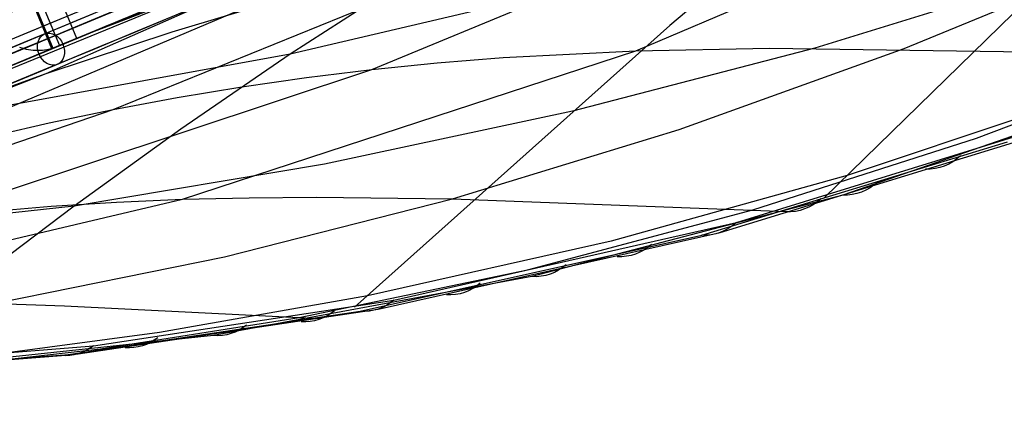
# Model space of a CAD drawing. Extents: x -3378 to 3007, y -425 to 173.
# Tile 311 of 396: x 1696 to 1875, y -282 to -212. Entities that reach past the tile are written whole.
import ezdxf

# ---------------------------------------------------------------- set-up
doc = ezdxf.new("R2010")
doc.units = 0
doc.layers.add('PREDEFINITO', color=7, linetype='CONTINUOUS')

msp = doc.modelspace()

# ---------------------------------------------------------------- linework, layer by layer
at = {"layer": 'PREDEFINITO'}
for p, q in [((1700.88, -221.74, 1878.8), (1854.66, -153.97, 1500.03)), ((1667.02, -239.4, 2100.26), (1827.22, -171.54, 1697.86)), ((1808.11, -217.63, 2159.96), (1889.66, -182.92, 1955.57)), ((1760.07, -221.01, 2140.25), (1841.53, -187.33, 1935.93)), ((1900.85, -187.25, 2442.07), (1842.36, -244.37, 2405.53)), ((1713.02, -228.29, 2120.36), (1793.8, -195.49, 1917.21)), ((1832.65, -197.69, 2654.39), (1745.23, -218.25, 2850.13)), ((1856.91, -217.21, 2179.48), (1897.51, -200.38, 2077.9)), ((1556.18, -277.61, 2115.52), (1737.09, -203.37, 1658.7)), ((1709.34, -214.16, 1645.5), (1737.09, -203.37, 1658.7)), ((1883.56, -203.89, 2431.36), (1840.63, -217.16, 2532.11)), ((1765.51, -205.21, 2859.72), (1745.23, -218.25, 2850.13)), ((1823.39, -205.3, 2649.16), (1814.3, -213.01, 2643.76)), ((1706.41, -215.38, 1650.35), (1702.97, -207.06, 1650.35)), ((1723.75, -214.2, 1888.7), (1746.87, -207.23, 1898.38)), ((1701.91, -217.25, 3017.23), (1698.46, -208.93, 3017.23)), ((1698.63, -208.86, 1646.61), (1702.08, -217.17, 1646.61)), ((1699.82, -208.37, 3023.05), (1703.27, -216.68, 3023.05)), ((1712.84, -212.71, 1640.86), (1722.43, -208.74, 1628.51)), ((1719.59, -209.92, 3011.11), (1705.12, -215.91, 3015.34)), ((1710.07, -213.86, 1645.43), (1717.25, -210.89, 1651.73)), ((1703.5, -216.59, 1653.43), (1712.84, -212.71, 1640.86)), ((1814.3, -213.01, 2643.76), (1756.95, -264.27, 2605.77)), ((1700.88, -221.74, 1878.8), (1723.75, -214.2, 1888.7)), ((1705.12, -215.91, 3015.34), (1690.57, -221.94, 3019.22)), ((1694.41, -220.35, 1666.21), (1703.5, -216.59, 1653.43)), ((1702.9, -216.83, 1639.13), (1705.77, -215.65, 1641.65)), ((1745.23, -218.25, 2850.13), (1663.66, -233.09, 3025.46)), ((1695.98, -216.98, 1633.89), (1696.4, -217.11, 1634.17)), ((1696.4, -217.11, 1634.17), (1696.82, -217.22, 1634.45)), ((1696.82, -217.22, 1634.45), (1697.24, -217.32, 1634.73)), ((1697.24, -217.32, 1634.73), (1697.66, -217.4, 1635.02)), ((1697.66, -217.4, 1635.02), (1698.08, -217.46, 1635.32)), ((1698.08, -217.46, 1635.32), (1698.5, -217.5, 1635.62)), ((1698.5, -217.5, 1635.62), (1698.92, -217.53, 1635.93)), ((1698.92, -217.53, 1635.93), (1699.34, -217.53, 1636.24)), ((1699.34, -217.53, 1636.24), (1699.75, -217.52, 1636.55)), ((1699.75, -217.52, 1636.55), (1700.16, -217.5, 1636.86)), ((1700.16, -217.5, 1636.86), (1700.56, -217.45, 1637.18)), ((1700.56, -217.45, 1637.18), (1700.97, -217.39, 1637.5)), ((1700.97, -217.39, 1637.5), (1701.36, -217.32, 1637.82)), ((1701.36, -217.32, 1637.82), (1701.76, -217.22, 1638.15)), ((1701.76, -217.22, 1638.15), (1702.14, -217.11, 1638.47)), ((1702.14, -217.11, 1638.47), (1702.53, -216.98, 1638.8)), ((1702.53, -216.98, 1638.8), (1702.9, -216.83, 1639.13)), ((1745.23, -218.25, 2850.13), (1725.32, -231.9, 2840.27)), ((1725.65, -244.63, 2364.7), (1808.11, -217.63, 2159.96)), ((1783.98, -218.87, 2150.12), (1808.11, -217.63, 2159.96)), ((1840.63, -217.16, 2532.11), (1796.56, -228.61, 2632.45)), ((1808.11, -217.63, 2159.96), (1832.43, -217.14, 2169.74)), ((1815.98, -231.94, 2281.28), (1856.91, -217.21, 2179.48)), ((1832.43, -217.14, 2169.74), (1917.33, -218.37, 2203.01)), ((1870.06, -233.5, 2300.88), (1910.36, -218.23, 2200.33)), ((1760.07, -221.01, 2140.25), (1771.99, -219.82, 2145.19)), ((1771.99, -219.82, 2145.19), (1783.98, -218.87, 2150.12)), ((1556.18, -277.61, 2249.02), (1700.88, -221.74, 1878.8)), ((1656.6, -237.66, 1858.75), (1700.88, -221.74, 1878.8)), ((1678.29, -248.15, 2344.35), (1760.07, -221.01, 2140.25)), ((1748.21, -222.45, 2135.29), (1760.07, -221.01, 2140.25)), ((1736.42, -224.15, 2130.33), (1748.21, -222.45, 2135.29)), ((1905.23, -223.24, 2233.27), (1845.73, -243.86, 2379.24)), ((1724.69, -226.09, 2125.35), (1736.42, -224.15, 2130.33)), ((1713.02, -228.29, 2120.36), (1724.69, -226.09, 2125.35)), ((1888.34, -226.37, 2308.06), (1846.56, -240.28, 2408.07)), ((1632.54, -255.88, 2322.99), (1713.02, -228.29, 2120.36)), ((1701.43, -230.73, 2115.36), (1713.02, -228.29, 2120.36)), ((1796.56, -228.61, 2632.45), (1751.45, -238.22, 2732.21)), ((1689.89, -233.41, 2110.34), (1701.43, -230.73, 2115.36)), ((1725.32, -231.9, 2840.27), (1705.97, -245.9, 2830.02)), ((1774.76, -244.57, 2383.17), (1815.98, -231.94, 2281.28)), ((1826.4, -248.84, 2443.65), (1882.09, -231.64, 2309.21)), ((1826.4, -248.84, 2443.65), (1882.09, -231.64, 2309.21)), ((1820.09, -251.14, 2440.76), (1875.71, -234.15, 2306.26)), ((1823.47, -250.64, 2442.23), (1879.16, -233.57, 2307.75)), ((1829.4, -246.56, 2401.46), (1870.06, -233.5, 2300.88)), ((1751.45, -238.22, 2732.21), (1705.97, -245.9, 2830.02)), ((1846.56, -240.28, 2408.07), (1803.61, -252.24, 2507.7)), ((1643.27, -264.04, 2567.75), (1725.65, -244.63, 2364.7)), ((1701.75, -245.89, 2354.72), (1713.64, -245.14, 2359.77)), ((1713.64, -245.14, 2359.77), (1725.65, -244.63, 2364.7)), ((1725.65, -244.63, 2364.7), (1737.76, -244.34, 2369.51)), ((1733.29, -255.1, 2485.05), (1774.76, -244.57, 2383.17)), ((1737.76, -244.34, 2369.51), (1749.99, -244.25, 2374.19)), ((1749.99, -244.25, 2374.19), (1774.76, -244.57, 2383.17)), ((1774.76, -244.57, 2383.17), (1835.64, -246.83, 2403.54)), ((1845.73, -243.86, 2379.24), (1789.19, -258.69, 2513.85)), ((1705.97, -245.9, 2830.02), (1606.71, -256.67, 3034.72)), ((1705.97, -245.9, 2830.02), (1687.26, -259.99, 2819.23)), ((1689.97, -246.89, 2349.58), (1701.75, -245.89, 2354.72)), ((1788.39, -257.43, 2502.01), (1829.4, -246.56, 2401.46)), ((1764.11, -262.97, 2589.32), (1826.4, -248.84, 2443.65)), ((1764.11, -262.97, 2589.32), (1826.4, -248.84, 2443.65)), ((1761.24, -264.6, 2587.96), (1823.47, -250.64, 2442.23)), ((1757.99, -265, 2586.52), (1820.09, -251.14, 2440.76)), ((1803.61, -252.24, 2507.7), (1759.31, -262.18, 2607.29)), ((1691.51, -263.57, 2587.01), (1733.29, -255.1, 2485.05)), ((1746.86, -266.12, 2602.82), (1788.39, -257.43, 2502.01)), ((1789.19, -258.69, 2513.85), (1731.29, -269.41, 2647.84)), ((1709.48, -271.26, 2713.27), (1764.11, -262.97, 2589.32)), ((1709.48, -271.26, 2713.27), (1764.11, -262.97, 2589.32)), ((1759.31, -262.18, 2607.29), (1721.48, -268.86, 2690.01)), ((1691.51, -263.57, 2587.01), (1704.21, -263.98, 2591)), ((1703.63, -273.05, 2710.59), (1757.99, -265, 2586.52)), ((1704.21, -263.98, 2591), (1750.49, -266.33, 2603.82)), ((1706.7, -272.71, 2711.97), (1761.24, -264.6, 2587.96)), ((1710.72, -271.85, 2689.66), (1746.86, -266.12, 2602.82)), ((1731.29, -269.41, 2647.84), (1661.56, -276.83, 2804.52)), ((1721.48, -268.86, 2690.01), (1682.87, -274.01, 2772.43)), ((1643.86, -276.53, 2857.78), (1709.48, -271.26, 2713.27)), ((1643.86, -276.53, 2857.78), (1709.48, -271.26, 2713.27)), ((1674.28, -275.91, 2776.29), (1710.72, -271.85, 2689.66)), ((1638.48, -278.01, 2855.29), (1703.63, -273.05, 2710.59)), ((1641.28, -277.74, 2856.57), (1706.7, -272.71, 2711.97))]:
    msp.add_line(p, q, dxfattribs=at)
at = {"layer": 'PREDEFINITO', "extrusion": (-0.571975, -0.236919, 0.785312)}
msp.add_circle((852, 2191.43, 374.62), 3, dxfattribs=at)
at = {"layer": 'PREDEFINITO', "extrusion": (-0.382683, 0.92388, 3.63162e-16)}
msp.add_arc((-1306.44, 2295, -826.39), 765.61, 90.3288, 180, dxfattribs=at)
at = {"layer": 'PREDEFINITO', "extrusion": (-0.382683, 0.92388, -1.36186e-15)}
msp.add_arc((-2076.44, 2115, -826.39), 765.61, 270.3288, 360, dxfattribs=at)
at = {"layer": 'PREDEFINITO', "extrusion": (-0.382683, 0.92388, 1.05228e-15)}
msp.add_arc((-1306.44, 2295, -822), 755, 91.13841, 180, dxfattribs=at)
at = {"layer": 'PREDEFINITO', "extrusion": (-0.382683, 0.92388, 6.37748e-16)}
msp.add_arc((-2076.44, 2115, -822), 755, 271.13841, 359.99999, dxfattribs=at)
at = {"layer": 'PREDEFINITO', "extrusion": (0.382683, -0.92388, 5.65629e-16)}
msp.add_arc((1306.44, 2294, 819), 748, 359.99997, 88.07693, dxfattribs=at)
at = {"layer": 'PREDEFINITO', "extrusion": (-0.382683, 0.92388, 7.15744e-16)}
for centre in [(-1306.44, 2295, -822), (-1306.44, 2295, -843)]:
    msp.add_arc(centre, 751, 91.44972, 180, dxfattribs=at)
at = {"layer": 'PREDEFINITO', "extrusion": (-0.382683, 0.92388, -1.82189e-15)}
msp.add_arc((-2076.44, 2115, -822), 751, 271.44972, 360, dxfattribs=at)
at = {"layer": 'PREDEFINITO', "extrusion": (-0.382683, 0.92388, -7.65263e-16)}
msp.add_arc((-2076.44, 2114, -819), 748, 271.92308, 0.00001, dxfattribs=at)
at = {"layer": 'PREDEFINITO', "extrusion": (0.382683, -0.92388, 1.18825e-15)}
msp.add_arc((1306.44, 2294, 822), 751, 359.99997, 88.07693, dxfattribs=at)
at = {"layer": 'PREDEFINITO', "extrusion": (-0.382683, 0.92388, -1.65035e-15)}
msp.add_arc((-2076.44, 2114, -822), 751, 271.92308, 0.00001, dxfattribs=at)
at = {"layer": 'PREDEFINITO', "extrusion": (-0.382683, 0.92388, -3.90406e-16)}
msp.add_arc((-1306.44, 2295, -824), 751, 91.44972, 180, dxfattribs=at)
at = {"layer": 'PREDEFINITO', "extrusion": (-0.382683, 0.92388, -2.27737e-16)}
msp.add_arc((-2076.44, 2115, -824), 751, 271.44972, 360, dxfattribs=at)
at = {"layer": 'PREDEFINITO', "extrusion": (0.382683, -0.92388, -5.36653e-16)}
msp.add_arc((1306.44, 2294, 822), 745, 359.99997, 88.07693, dxfattribs=at)
at = {"layer": 'PREDEFINITO', "extrusion": (-0.382683, 0.92388, -1.10685e-15)}
msp.add_arc((-2076.44, 2114, -822), 745, 271.92308, 0.00001, dxfattribs=at)
at = {"layer": 'PREDEFINITO', "extrusion": (0.382683, -0.92388, 2.28078e-15)}
msp.add_arc((1306.44, 2295, 822), 745, 0, 88.07691, dxfattribs=at)
at = {"layer": 'PREDEFINITO', "extrusion": (0.382683, -0.92388, 7.37898e-16)}
msp.add_arc((2076.44, 2115, 822), 745, 180, 268.07691, dxfattribs=at)
at = {"layer": 'PREDEFINITO', "extrusion": (-0.382683, 0.92388, 1.34163e-16)}
msp.add_arc((-1306.44, 2295, -824), 745, 91.9231, 180, dxfattribs=at)
at = {"layer": 'PREDEFINITO', "extrusion": (-0.382683, 0.92388, 2.34786e-16)}
msp.add_arc((-2076.44, 2115, -824), 745, 271.92309, 360, dxfattribs=at)
at = {"layer": 'PREDEFINITO', "extrusion": (0.382683, -0.92388, 6.65446e-17)}
msp.add_arc((1306.44, 2294, 825), 748, 359.99997, 88.07693, dxfattribs=at)
at = {"layer": 'PREDEFINITO', "extrusion": (-0.382683, 0.92388, -1.06471e-15)}
msp.add_arc((-2076.44, 2114, -825), 748, 271.92308, 0.00001, dxfattribs=at)
at = {"layer": 'PREDEFINITO', "extrusion": (-0.382683, 0.92388, 7.06509e-17)}
msp.add_arc((-1306.44, 2295, -822), 735, 92.7294, 180, dxfattribs=at)
at = {"layer": 'PREDEFINITO', "extrusion": (-0.382683, 0.92388, 1.13042e-15)}
msp.add_arc((-2076.44, 2115, -822), 735, 272.7294, 360, dxfattribs=at)
at = {"layer": 'PREDEFINITO', "extrusion": (-0.382683, 0.92388, 6.81416e-16)}
msp.add_arc((-1306.44, 2295, -837), 770, 90, 180, dxfattribs=at)
at = {"layer": 'PREDEFINITO', "extrusion": (-0.382683, 0.92388, -9.77684e-16)}
msp.add_arc((-2076.44, 2115, -837), 770, 270, 360, dxfattribs=at)
at = {"layer": 'PREDEFINITO', "extrusion": (-0.382683, 0.92388, 3.25338e-17)}
msp.add_arc((-1306.44, 2295, -831), 751, 91.44972, 180, dxfattribs=at)
at = {"layer": 'PREDEFINITO', "extrusion": (-0.382683, 0.92388, -6.50676e-16)}
msp.add_arc((-2076.44, 2115, -831), 751, 271.44972, 360, dxfattribs=at)
at = {"layer": 'PREDEFINITO', "extrusion": (-0.382683, 0.92388, -9.24884e-16)}
msp.add_arc((-1306.44, 2295, -831), 748, 91.68544, 180, dxfattribs=at)
at = {"layer": 'PREDEFINITO', "extrusion": (-0.382683, 0.92388, 1.98189e-16)}
for centre in [(-2076.44, 2115, -831), (-2076.44, 2115, -843)]:
    msp.add_arc(centre, 748, 271.68544, 360, dxfattribs=at)
at = {"layer": 'PREDEFINITO', "extrusion": (-0.382683, 0.92388, -5.03112e-16)}
msp.add_arc((-1306.44, 2295, -831), 745, 91.9231, 180, dxfattribs=at)
at = {"layer": 'PREDEFINITO', "extrusion": (-0.382683, 0.92388, 7.37898e-16)}
msp.add_arc((-2076.44, 2115, -831), 745, 271.92309, 360, dxfattribs=at)
at = {"layer": 'PREDEFINITO', "extrusion": (-0.382683, 0.92388, 1.51317e-16)}
msp.add_arc((-1306.44, 2295, -847.61), 765.61, 90.3288, 180, dxfattribs=at)
at = {"layer": 'PREDEFINITO', "extrusion": (-0.382683, 0.92388, -6.35533e-16)}
msp.add_arc((-2076.44, 2115, -847.61), 765.61, 270.3288, 360, dxfattribs=at)
at = {"layer": 'PREDEFINITO', "extrusion": (-0.382683, 0.92388, -6.50676e-17)}
msp.add_arc((-2076.44, 2115, -843), 751, 271.44972, 360, dxfattribs=at)
at = {"layer": 'PREDEFINITO', "extrusion": (-0.382683, 0.92388, 1.09004e-15)}
msp.add_arc((-1306.44, 2295, -843), 748, 91.68544, 180, dxfattribs=at)
at = {"layer": 'PREDEFINITO', "extrusion": (-0.382683, 0.92388, 1.05976e-15)}
msp.add_arc((-1306.44, 2295, -837), 735, 92.7294, 180, dxfattribs=at)
at = {"layer": 'PREDEFINITO', "extrusion": (-0.382683, 0.92388, 0)}
msp.add_arc((-2076.44, 2115, -837), 735, 272.7294, 360, dxfattribs=at)
at = {"layer": 'PREDEFINITO', "extrusion": (-0.382683, 0.92388, 1.54288e-15)}
msp.add_arc((-1306.44, 2295, -843), 745, 91.9231, 180, dxfattribs=at)
at = {"layer": 'PREDEFINITO', "extrusion": (-0.382683, 0.92388, -3.35408e-17)}
msp.add_arc((-2076.44, 2115, -843), 745, 271.92309, 360, dxfattribs=at)
at = {"layer": 'PREDEFINITO', "extrusion": (-0.382683, 0.92388, 7.48277e-16)}
msp.add_arc((-1306.44, 2295, -850), 751, 91.44972, 180, dxfattribs=at)
at = {"layer": 'PREDEFINITO', "extrusion": (-0.382683, 0.92388, -2.92804e-16)}
msp.add_arc((-2076.44, 2115, -850), 751, 271.44972, 360, dxfattribs=at)
at = {"layer": 'PREDEFINITO', "extrusion": (0.382683, -0.92388, 1.59707e-15)}
msp.add_arc((1306.44, 2294, 849), 748, 359.99997, 88.07693, dxfattribs=at)
at = {"layer": 'PREDEFINITO', "extrusion": (-0.382683, 0.92388, -4.46424e-16)}
msp.add_arc((-1306.44, 2295, -852), 755, 91.13841, 180, dxfattribs=at)
at = {"layer": 'PREDEFINITO', "extrusion": (-0.382683, 0.92388, -1.43493e-15)}
msp.add_arc((-2076.44, 2115, -852), 755, 271.13841, 359.99999, dxfattribs=at)
at = {"layer": 'PREDEFINITO', "extrusion": (-0.382683, 0.92388, -1.72429e-15)}
msp.add_arc((-1306.44, 2295, -852), 751, 91.44972, 180, dxfattribs=at)
at = {"layer": 'PREDEFINITO', "extrusion": (-0.382683, 0.92388, 3.90406e-16)}
msp.add_arc((-2076.44, 2115, -852), 751, 271.44972, 360, dxfattribs=at)
at = {"layer": 'PREDEFINITO', "extrusion": (-0.382683, 0.92388, -2.19597e-15)}
msp.add_arc((-2076.44, 2114, -849), 748, 271.92308, 0.00001, dxfattribs=at)
at = {"layer": 'PREDEFINITO', "extrusion": (0.382683, -0.92388, -5.94126e-16)}
msp.add_arc((1306.44, 2294, 852), 751, 359.99997, 88.07693, dxfattribs=at)
at = {"layer": 'PREDEFINITO', "extrusion": (-0.382683, 0.92388, 1.6435e-15)}
msp.add_arc((-1306.44, 2295, -850), 745, 91.9231, 180, dxfattribs=at)
at = {"layer": 'PREDEFINITO', "extrusion": (-0.382683, 0.92388, 2.68326e-16)}
msp.add_arc((-2076.44, 2115, -850), 745, 271.92309, 360, dxfattribs=at)
at = {"layer": 'PREDEFINITO', "extrusion": (-0.382683, 0.92388, -2.24448e-15)}
msp.add_arc((-2076.44, 2114, -852), 751, 271.92308, 0.00001, dxfattribs=at)
at = {"layer": 'PREDEFINITO', "extrusion": (-0.382683, 0.92388, -1.14039e-15)}
msp.add_arc((-2076.44, 2114, -852), 745, 271.92308, 0.00001, dxfattribs=at)
at = {"layer": 'PREDEFINITO', "extrusion": (0.382683, -0.92388, -2.01245e-16)}
msp.add_arc((1306.44, 2294, 852), 745, 359.99997, 88.07693, dxfattribs=at)
at = {"layer": 'PREDEFINITO', "extrusion": (0.382683, -0.92388, 1.14039e-15)}
msp.add_arc((1306.44, 2295, 852), 745, 0, 88.07691, dxfattribs=at)
at = {"layer": 'PREDEFINITO', "extrusion": (0.382683, -0.92388, -3.35408e-16)}
msp.add_arc((2076.44, 2115, 852), 745, 180, 268.07691, dxfattribs=at)
at = {"layer": 'PREDEFINITO', "extrusion": (-0.382683, 0.92388, -1.99634e-15)}
msp.add_arc((-2076.44, 2114, -855), 748, 271.92308, 0.00001, dxfattribs=at)
at = {"layer": 'PREDEFINITO', "extrusion": (0.382683, -0.92388, 3.99267e-16)}
msp.add_arc((1306.44, 2294, 855), 748, 359.99997, 88.07693, dxfattribs=at)
at = {"layer": 'PREDEFINITO', "extrusion": (-0.382683, 0.92388, -1.41302e-15)}
msp.add_arc((-1306.44, 2295, -852), 735, 92.7294, 180, dxfattribs=at)
at = {"layer": 'PREDEFINITO', "extrusion": (-0.382683, 0.92388, 2.15485e-15)}
msp.add_arc((-2076.44, 2115, -852), 735, 272.7294, 360, dxfattribs=at)
at = {"layer": 'PREDEFINITO', "extrusion": (0.376182, 0.122266, -0.918443)}
msp.add_arc((-793.16, 2487.37, -1480.94), 10, 155.4021, 199.0151, dxfattribs=at)
at = {"layer": 'PREDEFINITO', "extrusion": (0.379119, 0.114828, -0.918196)}
msp.add_arc((-758.92, 2502.67, -1512.86), 10, 154.81, 198.1928, dxfattribs=at)
at = {"layer": 'PREDEFINITO', "extrusion": (0.381101, 0.109761, -0.917995)}
msp.add_arc((-735.69, 2512.83, -1534.64), 10, 154.427, 197.6233, dxfattribs=at)
at = {"layer": 'PREDEFINITO', "extrusion": (0.384011, 0.102284, -0.917646)}
msp.add_arc((-701.56, 2527.45, -1566.5), 10, 153.8877, 196.7684, dxfattribs=at)
at = {"layer": 'PREDEFINITO', "extrusion": (0.386926, 0.094754, -0.917229)}
msp.add_arc((-667.39, 2541.76, -1598.17), 10, 153.374, 195.8913, dxfattribs=at)
at = {"layer": 'PREDEFINITO', "extrusion": (0.389834, 0.087202, -0.916747)}
msp.add_arc((-633.36, 2555.7, -1629.63), 10, 152.8895, 194.9978, dxfattribs=at)
at = {"layer": 'PREDEFINITO', "extrusion": (0.39272, 0.079667, -0.916201)}
msp.add_arc((-599.68, 2569.2, -1660.82), 10, 152.4385, 194.0939, dxfattribs=at)
at = {"layer": 'PREDEFINITO', "extrusion": (0.395582, 0.072147, -0.915593)}
msp.add_arc((-566.39, 2582.29, -1691.89), 10, 152.0243, 193.1801, dxfattribs=at)
at = {"layer": 'PREDEFINITO', "extrusion": (0.397521, 0.06702, -0.915142)}
msp.add_arc((-543.89, 2590.99, -1713.05), 10, 151.7636, 192.5503, dxfattribs=at)
at = {"layer": 'PREDEFINITO', "extrusion": (0.400323, 0.059493, -0.914441)}
msp.add_arc((-511.19, 2603.4, -1744.25), 10, 151.4175, 191.6145, dxfattribs=at)
at = {"layer": 'PREDEFINITO', "extrusion": (0.403078, 0.051957, -0.91369)}
msp.add_arc((-478.86, 2615.41, -1775.41), 10, 151.1128, 190.6601, dxfattribs=at)
at = {"layer": 'PREDEFINITO', "extrusion": (0.405038, 0.046524, -0.913115)}
msp.add_arc((-455.83, 2623.83, -1797.75), 10, 150.9195, 189.9596, dxfattribs=at)

doc.saveas('drawing.dxf')
